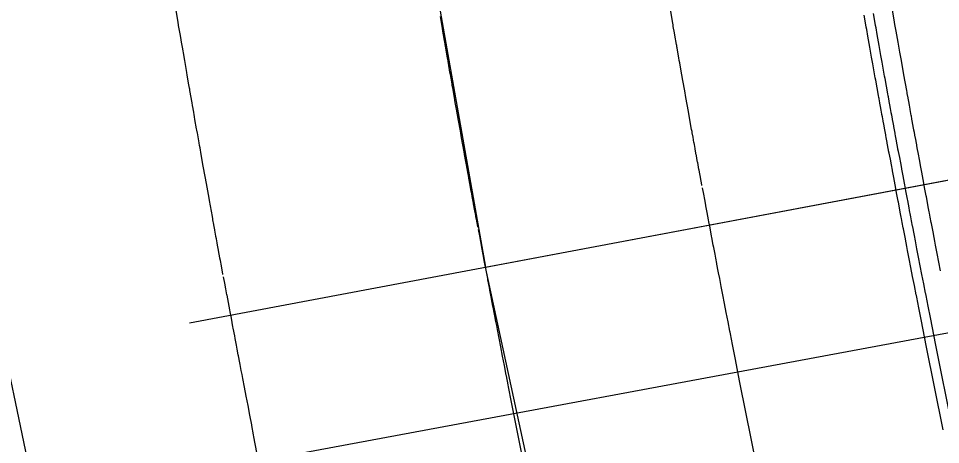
# Model space of a CAD drawing. Extents: x -70 to 701944, y -4 to 666871.
# Drawn here: x 668189.07 to 668237.63, y 654054.51 to 654076.91 of the extents above; entities that cross this region are included whole.
import ezdxf

# ---------------------------------------------------------------- set-up
doc = ezdxf.new("R2010")
doc.units = 0
for name, color, linetype in [('R_Detour', 7, 'Continuous'), ('R_No Plot', 7, 'Continuous'), ('R_Proposed Const Limits', 7, 'Continuous'), ('R_Proposed Road', 7, 'Continuous'), ('R_ROW', 7, 'Continuous')]:
    doc.layers.add(name, color=color, linetype=linetype)

msp = doc.modelspace()

# ---------------------------------------------------------------- linework, layer by layer
at = {"layer": 'R_Detour'}
msp.add_line((668198.085, 654060.91), (668267.228, 654073.917), dxfattribs=at)
at = {"layer": 'R_No Plot'}
msp.add_line((668374.212, 654085.615), (668190.008, 654051.464), dxfattribs=at)
for points in [[(668206.568, 654108.268), (668210.49, 654081.775), (668213.667, 654063.841), (668267.228, 654073.917), (668271.317, 654103.811), (668269.833, 654116.682)], [(668213.667, 654063.841), (668267.228, 654073.917), (668272.907, 654046.5), (668281.505, 654012.491), (668301.158, 653950.64), (668249.671, 653932.77), (668235.939, 653973.849), (668223.071, 654020.398)]]:
    msp.add_lwpolyline(points, close=True, dxfattribs=at)
at = {"layer": 'R_Proposed Const Limits'}
for points in [[(668199.84, 654063.457), (668199.835, 654063.487), (668199.761, 654063.881), (668199.756, 654063.909), (668199.706, 654064.183), (668199.684, 654064.299), (668199.683, 654064.304), (668199.679, 654064.324), (668199.609, 654064.703), (668199.605, 654064.726), (668199.571, 654064.912), (668199.538, 654065.088), (668199.535, 654065.109), (668199.495, 654065.322), (668199.472, 654065.448), (668199.469, 654065.466), (668199.429, 654065.683), (668199.412, 654065.776), (668199.409, 654065.793), (668199.358, 654066.068), (668199.356, 654066.082), (668199.356, 654066.082), (668199.313, 654066.319), (668199.311, 654066.332), (668199.302, 654066.377), (668199.282, 654066.493), (668199.13, 654067.342), (668199.107, 654067.47), (668198.971, 654068.229), (668198.905, 654068.597), (668198.805, 654069.152), (668198.696, 654069.757), (668198.632, 654070.111), (668198.609, 654070.24), (668198.584, 654070.38), (668198.492, 654070.901), (668198.486, 654070.936), (668198.483, 654070.951), (668198.467, 654071.041), (668198.456, 654071.105), (668198.368, 654071.603), (668198.344, 654071.741), (668198.283, 654072.087), (668198.275, 654072.132), (668198.268, 654072.175), (668198.238, 654072.343), (668198.214, 654072.479), (668198.102, 654073.12), (668198.09, 654073.191), (668198.078, 654073.255), (668198.048, 654073.429), (668197.96, 654073.934), (668197.937, 654074.068), (668197.917, 654074.178), (668197.9, 654074.28), (668197.825, 654074.712), (668197.812, 654074.784), (668197.79, 654074.915), (668197.706, 654075.399), (668197.659, 654075.667), (668197.637, 654075.796), (668197.599, 654076.021), (668197.508, 654076.546), (668197.502, 654076.584), (668197.48, 654076.71), (668197.37, 654077.355)], [(668201.629, 654054.094), (668201.474, 654054.908), (668201.452, 654055.023), (668201.362, 654055.499), (668201.355, 654055.539), (668201.257, 654056.05), (668201.162, 654056.553), (668201.068, 654057.043), (668200.978, 654057.518), (668200.891, 654057.972), (668200.849, 654058.191), (668200.808, 654058.402), (668200.749, 654058.709), (668200.731, 654058.804), (668200.659, 654059.176), (668200.65, 654059.223), (668200.594, 654059.514), (668200.553, 654059.728), (668200.536, 654059.815), (668200.484, 654060.086), (668200.458, 654060.221), (668200.381, 654060.631), (668200.368, 654060.697), (668200.283, 654061.152), (668200.22, 654061.488), (668200.202, 654061.582), (668200.127, 654061.984), (668200.057, 654062.354), (668200.051, 654062.387), (668199.995, 654062.69), (668199.939, 654062.987), (668199.876, 654063.327)]]:
    msp.add_lwpolyline(points, dxfattribs=at)
at = {"layer": 'R_Proposed Road'}
for points in [[(668225.063, 654068.133), (668225.057, 654068.162), (668224.987, 654068.544), (668224.982, 654068.571), (668224.933, 654068.836), (668224.912, 654068.949), (668224.911, 654068.954), (668224.907, 654068.974), (668224.84, 654069.341), (668224.836, 654069.364), (668224.803, 654069.544), (668224.771, 654069.714), (668224.768, 654069.735), (668224.73, 654069.941), (668224.707, 654070.063), (668224.704, 654070.081), (668224.666, 654070.291), (668224.649, 654070.381), (668224.646, 654070.397), (668224.598, 654070.664), (668224.595, 654070.677), (668224.595, 654070.678), (668224.554, 654070.907), (668224.551, 654070.919), (668224.543, 654070.964), (668224.523, 654071.076), (668224.376, 654071.899), (668224.354, 654072.022), (668224.222, 654072.758), (668224.158, 654073.115), (668224.061, 654073.653), (668223.956, 654074.24), (668223.894, 654074.583), (668223.872, 654074.707), (668223.848, 654074.843), (668223.759, 654075.348), (668223.753, 654075.383), (668223.751, 654075.396), (668223.735, 654075.484), (668223.724, 654075.546), (668223.64, 654076.029), (668223.616, 654076.162), (668223.558, 654076.498), (668223.55, 654076.541), (668223.543, 654076.583), (668223.514, 654076.746), (668223.491, 654076.878), (668223.383, 654077.499)], [(668213.264, 654065.946), (668213.258, 654065.975), (668213.187, 654066.363), (668213.182, 654066.39), (668213.132, 654066.659), (668213.111, 654066.774), (668213.11, 654066.779), (668213.106, 654066.799), (668213.038, 654067.172), (668213.033, 654067.194), (668213, 654067.377), (668212.968, 654067.551), (668212.964, 654067.571), (668212.926, 654067.78), (668212.903, 654067.904), (668212.9, 654067.922), (668212.861, 654068.135), (668212.844, 654068.227), (668212.841, 654068.243), (668212.792, 654068.514), (668212.789, 654068.528), (668212.789, 654068.528), (668212.747, 654068.761), (668212.745, 654068.773), (668212.737, 654068.819), (668212.716, 654068.932), (668212.567, 654069.767), (668212.544, 654069.893), (668212.41, 654070.64), (668212.345, 654071.001), (668212.247, 654071.548), (668212.141, 654072.143), (668212.078, 654072.491), (668212.055, 654072.617), (668212.031, 654072.756), (668211.941, 654073.268), (668211.935, 654073.303), (668211.932, 654073.317), (668211.917, 654073.406), (668211.905, 654073.469), (668211.819, 654073.959), (668211.796, 654074.094), (668211.736, 654074.435), (668211.729, 654074.479), (668211.721, 654074.521), (668211.692, 654074.686), (668211.669, 654074.821), (668211.559, 654075.451), (668211.548, 654075.521), (668211.537, 654075.584), (668211.507, 654075.755), (668211.421, 654076.252), (668211.399, 654076.383), (668211.38, 654076.492), (668211.363, 654076.593), (668211.29, 654077.017)], [(668234.895, 654069.956), (668234.89, 654069.984), (668234.82, 654070.362), (668234.815, 654070.388), (668234.767, 654070.651), (668234.746, 654070.762), (668234.745, 654070.767), (668234.742, 654070.786), (668234.675, 654071.149), (668234.671, 654071.171), (668234.638, 654071.349), (668234.607, 654071.518), (668234.604, 654071.538), (668234.566, 654071.741), (668234.544, 654071.862), (668234.541, 654071.88), (668234.503, 654072.087), (668234.487, 654072.176), (668234.484, 654072.192), (668234.436, 654072.456), (668234.434, 654072.469), (668234.433, 654072.469), (668234.392, 654072.696), (668234.39, 654072.708), (668234.382, 654072.752), (668234.362, 654072.862), (668234.215, 654073.675), (668234.193, 654073.797), (668234.062, 654074.523), (668233.999, 654074.875), (668233.904, 654075.407), (668233.801, 654075.987), (668233.741, 654076.326), (668233.719, 654076.448), (668233.696, 654076.583), (668233.608, 654077.082)], [(668235.387, 654070.047), (668235.382, 654070.076), (668235.312, 654070.453), (668235.307, 654070.479), (668235.258, 654070.741), (668235.238, 654070.852), (668235.237, 654070.858), (668235.234, 654070.877), (668235.167, 654071.239), (668235.163, 654071.262), (668235.13, 654071.44), (668235.099, 654071.608), (668235.095, 654071.628), (668235.058, 654071.831), (668235.036, 654071.952), (668235.033, 654071.97), (668234.995, 654072.176), (668234.979, 654072.266), (668234.976, 654072.282), (668234.928, 654072.545), (668234.926, 654072.558), (668234.925, 654072.559), (668234.884, 654072.785), (668234.882, 654072.797), (668234.874, 654072.841), (668234.854, 654072.951), (668234.707, 654073.763), (668234.685, 654073.885), (668234.554, 654074.612), (668234.491, 654074.964), (668234.396, 654075.495), (668234.293, 654076.074), (668234.233, 654076.413), (668234.212, 654076.536), (668234.188, 654076.67), (668234.1, 654077.169)], [(668236.38, 654070.232), (668236.375, 654070.26), (668236.305, 654070.637), (668236.3, 654070.663), (668236.252, 654070.925), (668236.231, 654071.035), (668236.23, 654071.041), (668236.227, 654071.06), (668236.16, 654071.422), (668236.156, 654071.444), (668236.123, 654071.622), (668236.093, 654071.79), (668236.089, 654071.81), (668236.052, 654072.013), (668236.03, 654072.134), (668236.026, 654072.151), (668235.989, 654072.358), (668235.972, 654072.447), (668235.97, 654072.463), (668235.922, 654072.726), (668235.919, 654072.739), (668235.919, 654072.74), (668235.878, 654072.966), (668235.876, 654072.978), (668235.868, 654073.022), (668235.848, 654073.132), (668235.701, 654073.943), (668235.679, 654074.065), (668235.549, 654074.79), (668235.486, 654075.141), (668235.391, 654075.672), (668235.288, 654076.251), (668235.228, 654076.589), (668235.206, 654076.711), (668235.183, 654076.846), (668235.095, 654077.344)], [(668237.632, 654063.634), (668237.541, 654064.102), (668237.454, 654064.555), (668237.37, 654064.988), (668237.33, 654065.198), (668237.291, 654065.399), (668237.235, 654065.693), (668237.218, 654065.784), (668237.15, 654066.139), (668237.141, 654066.184), (668237.088, 654066.462), (668237.049, 654066.667), (668237.033, 654066.75), (668236.984, 654067.009), (668236.96, 654067.138), (668236.886, 654067.529), (668236.874, 654067.592), (668236.792, 654068.027), (668236.731, 654068.349), (668236.715, 654068.438), (668236.642, 654068.822), (668236.576, 654069.176), (668236.57, 654069.207), (668236.517, 654069.496), (668236.464, 654069.781), (668236.403, 654070.105), (668236.38, 654070.232)], [(668237.771, 654055.273), (668236.873, 654059.72), (668236.62, 654060.997), (668236.466, 654061.775), (668236.445, 654061.885), (668236.356, 654062.34), (668236.348, 654062.378), (668236.253, 654062.867), (668236.16, 654063.348), (668236.069, 654063.817), (668235.981, 654064.271), (668235.897, 654064.705), (668235.857, 654064.915), (668235.818, 654065.117), (668235.762, 654065.411), (668235.744, 654065.502), (668235.676, 654065.858), (668235.668, 654065.903), (668235.615, 654066.182), (668235.576, 654066.387), (668235.56, 654066.47), (668235.51, 654066.73), (668235.486, 654066.858), (668235.412, 654067.251), (668235.4, 654067.314), (668235.318, 654067.749), (668235.257, 654068.072), (668235.24, 654068.161), (668235.168, 654068.546), (668235.102, 654068.901), (668235.096, 654068.932), (668235.042, 654069.222), (668234.989, 654069.506), (668234.929, 654069.832), (668234.895, 654069.956)], [(668238.26, 654055.373), (668237.363, 654059.818), (668237.11, 654061.094), (668236.957, 654061.871), (668236.936, 654061.981), (668236.847, 654062.436), (668236.839, 654062.474), (668236.744, 654062.962), (668236.65, 654063.443), (668236.559, 654063.912), (668236.472, 654064.365), (668236.388, 654064.8), (668236.348, 654065.009), (668236.309, 654065.211), (668236.253, 654065.505), (668236.235, 654065.596), (668236.167, 654065.952), (668236.159, 654065.997), (668236.106, 654066.275), (668236.067, 654066.48), (668236.051, 654066.564), (668236.002, 654066.823), (668235.977, 654066.951), (668235.903, 654067.344), (668235.891, 654067.407), (668235.809, 654067.842), (668235.749, 654068.164), (668235.732, 654068.254), (668235.66, 654068.638), (668235.593, 654068.992), (668235.587, 654069.024), (668235.533, 654069.313), (668235.48, 654069.598), (668235.42, 654069.923), (668235.387, 654070.047)], [(668227.974, 654053.265), (668227.065, 654057.769), (668226.809, 654059.062), (668226.656, 654059.85), (668226.635, 654059.961), (668226.545, 654060.422), (668226.538, 654060.46), (668226.442, 654060.956), (668226.348, 654061.443), (668226.256, 654061.918), (668226.167, 654062.377), (668226.082, 654062.817), (668226.041, 654063.029), (668226.001, 654063.234), (668225.944, 654063.532), (668225.926, 654063.624), (668225.856, 654063.984), (668225.847, 654064.03), (668225.793, 654064.312), (668225.753, 654064.519), (668225.736, 654064.604), (668225.686, 654064.866), (668225.661, 654064.997), (668225.586, 654065.394), (668225.574, 654065.458), (668225.49, 654065.899), (668225.429, 654066.225), (668225.412, 654066.316), (668225.339, 654066.706), (668225.272, 654067.064), (668225.266, 654067.096), (668225.211, 654067.389), (668225.158, 654067.678), (668225.096, 654068.007)], [(668216.218, 654050.857), (668215.295, 654055.427), (668215.036, 654056.739), (668214.881, 654057.539), (668214.859, 654057.652), (668214.768, 654058.12), (668214.761, 654058.159), (668214.664, 654058.661), (668214.568, 654059.156), (668214.475, 654059.638), (668214.384, 654060.104), (668214.298, 654060.551), (668214.256, 654060.766), (668214.216, 654060.973), (668214.158, 654061.276), (668214.14, 654061.369), (668214.069, 654061.735), (668214.06, 654061.781), (668214.005, 654062.067), (668213.964, 654062.278), (668213.947, 654062.364), (668213.896, 654062.63), (668213.871, 654062.762), (668213.794, 654063.165), (668213.782, 654063.23), (668213.698, 654063.678), (668213.635, 654064.009), (668213.618, 654064.101), (668213.544, 654064.497), (668213.476, 654064.861), (668213.47, 654064.893), (668213.414, 654065.191), (668213.36, 654065.484), (668213.298, 654065.818)]]:
    msp.add_lwpolyline(points, dxfattribs=at)
at = {"layer": 'R_ROW'}
msp.add_lwpolyline([(668327.662, 653586.017), (668340.866, 653592.636), (668322.469, 653689.423), (668277.131, 653821.63), (668258.714, 653853.344), (668224.548, 653854.189), (668177.848, 653978.143), (668204.742, 653982.278), (668180.351, 654096.997), (668169.324, 654193.983), (668198.414, 654666.211), (668182.924, 654741.025), (668186.49, 654858.988), (668209.004, 654933.009), (668212.484, 655027.95)], dxfattribs=at)

doc.saveas('drawing.dxf')
